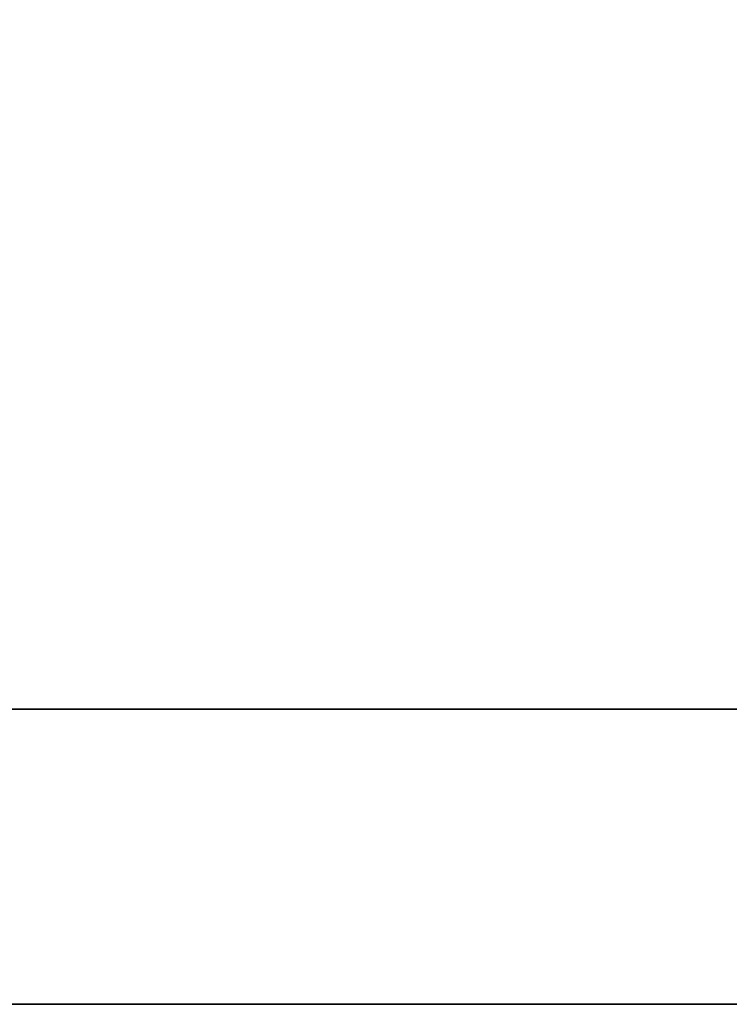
# Model space of a CAD drawing. Header units: millimetres. Extents: x -41 to 11, y -3 to 963.
# Tile 810 of 1056: x -34.38 to -27.88, y 857.5 to 866.51. Entities that reach past the tile are written whole.
import ezdxf

# ---------------------------------------------------------------- set-up
doc = ezdxf.new("R2010")
doc.units = ezdxf.units.MM
doc.header["$LTSCALE"] = 65.185185
for name, color, linetype in [('3163', 7, 'CONTINUOUS'), ('3164', 7, 'CONTINUOUS'), ('3165', 7, 'CONTINUOUS'), ('3212', 7, 'CONTINUOUS'), ('3226', 7, 'CONTINUOUS'), ('3227', 7, 'CONTINUOUS')]:
    doc.layers.add(name, color=color, linetype=linetype)

msp = doc.modelspace()

# ---------------------------------------------------------------- linework, layer by layer
at = {"layer": '3163', "linetype": 'Continuous'}
for points in [[(9.125, 857.5, 93.5), (9.125, 942.5, 93.5), (-40.875, 857.5, 93.5), (9.125, 857.5, 93.5)], [(9.125, 942.5, 93.5), (-40.875, 942.5, 93.5), (-40.875, 857.5, 93.5), (9.125, 942.5, 93.5)]]:
    msp.add_3dface(points, dxfattribs=at)
at = {"layer": '3164', "linetype": 'Continuous'}
for points in [[(9.125, 857.5, 93.5), (-40.875, 857.5, 93.5), (-40.875, 857.5, 8.5), (9.125, 857.5, 93.5)], [(9.125, 857.5, 8.5), (9.125, 857.5, 93.5), (-40.875, 857.5, 8.5), (9.125, 857.5, 8.5)]]:
    msp.add_3dface(points, dxfattribs=at)
at = {"layer": '3165', "linetype": 'Continuous'}
for points in [[(-40.875, 942.5, 8.5), (9.125, 857.5, 8.5), (-40.875, 857.5, 8.5), (-40.875, 942.5, 8.5)], [(9.125, 942.5, 8.5), (9.125, 857.5, 8.5), (-40.875, 942.5, 8.5), (9.125, 942.5, 8.5)]]:
    msp.add_3dface(points, dxfattribs=at)
at = {"layer": '3212', "linetype": 'Continuous'}
for points in [[(-15.675, 860.2, 45), (-40.875, 860.2, 90.8), (-15.675, 860.2, 57), (-15.675, 860.2, 45)], [(-40.875, 860.2, 90.8), (-15.675, 860.2, 45), (-15.675, 860.2, 11.2), (-40.875, 860.2, 90.8)], [(-40.875, 860.2, 11.2), (-40.875, 860.2, 90.8), (-15.675, 860.2, 11.2), (-40.875, 860.2, 11.2)], [(-40.875, 860.2, 90.8), (-15.675, 860.2, 90.8), (-15.675, 860.2, 57), (-40.875, 860.2, 90.8)]]:
    msp.add_3dface(points, dxfattribs=at)
at = {"layer": '3226', "linetype": 'Continuous'}
for points in [[(-40.875, 860.2, 90.8), (-40.875, 939.8, 90.8), (-15.675, 860.2, 90.8), (-40.875, 860.2, 90.8)], [(-40.875, 939.8, 90.8), (-15.675, 939.8, 90.8), (-15.675, 860.2, 90.8), (-40.875, 939.8, 90.8)]]:
    msp.add_3dface(points, dxfattribs=at)
at = {"layer": '3227', "linetype": 'Continuous'}
for points in [[(-15.675, 939.8, 11.2), (-40.875, 860.2, 11.2), (-15.675, 860.2, 11.2), (-15.675, 939.8, 11.2)], [(-40.875, 939.8, 11.2), (-40.875, 860.2, 11.2), (-15.675, 939.8, 11.2), (-40.875, 939.8, 11.2)]]:
    msp.add_3dface(points, dxfattribs=at)

doc.saveas('drawing.dxf')
